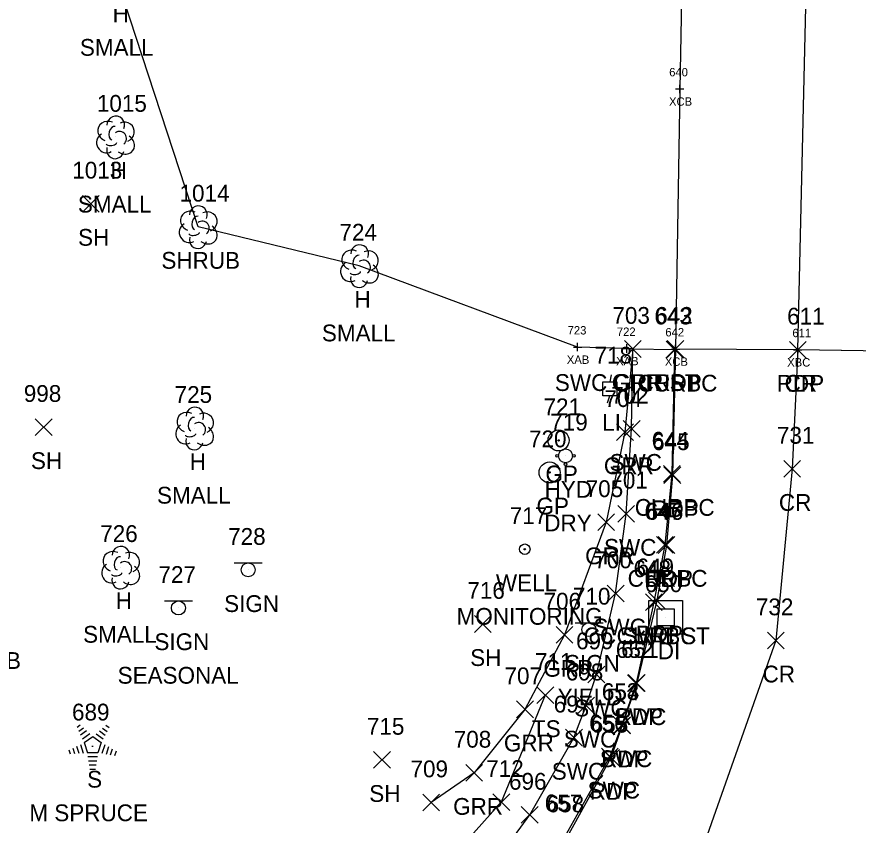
# Model space of a CAD drawing. Extents: x 1715662 to 1717487, y 887396 to 890004.
# Drawn here: x 1716519.9 to 1716620, y 888303 to 888399.3 of the extents above; entities that cross this region are included whole.
import ezdxf

# ---------------------------------------------------------------- set-up
doc = ezdxf.new("R2010")
doc.units = 0
for name, color, linetype in [('B_A', 7, 'Continuous'), ('B_I', 7, 'Continuous'), ('B_TIC', 7, 'Continuous'), ('BDC', 7, 'Continuous'), ('BELB', 7, 'Continuous'), ('BSUBM', 7, 'Continuous'), ('D_A', 7, 'Continuous'), ('D_I', 7, 'Continuous'), ('DS', 7, 'Continuous'), ('L_A', 7, 'Continuous'), ('L_C', 7, 'Continuous'), ('L_I', 7, 'Continuous'), ('L_TIC', 7, 'Continuous'), ('LELB', 7, 'Continuous'), ('LSH', 7, 'Continuous'), ('LSOGP', 7, 'Continuous'), ('LTC', 7, 'Continuous'), ('LTD', 7, 'Continuous'), ('P_A', 7, 'Continuous'), ('P_I', 7, 'Continuous'), ('P_TIC', 7, 'Continuous'), ('PET', 7, 'Continuous'), ('PRC', 7, 'Continuous'), ('R_A', 7, 'Continuous'), ('R_I', 7, 'Continuous'), ('R_TIC', 7, 'Continuous'), ('RC', 7, 'Continuous'), ('RGP', 7, 'Continuous'), ('RGR', 7, 'Continuous'), ('RSW', 7, 'Continuous'), ('S_A', 7, 'Continuous'), ('S_C', 7, 'Continuous'), ('S_I', 7, 'Continuous'), ('SSGN', 7, 'Continuous'), ('U_A', 7, 'Continuous'), ('U_C', 7, 'Continuous'), ('U_I', 7, 'Continuous'), ('ULP', 7, 'Continuous'), ('UWFH', 7, 'Continuous'), ('UWW', 7, 'Continuous')]:
    doc.layers.add(name, color=color, linetype=linetype)

msp = doc.modelspace()

# ---------------------------------------------------------------- linework, layer by layer
at = {"layer": 'B_TIC'}
for p, q in [((1716598.79, 888390.75), (1716598.87, 888390.75)), ((1716586.64, 888360), (1716586.71, 888360)), ((1716592.5, 888359.83), (1716592.58, 888359.83)), ((1716598.29, 888359.77), (1716598.37, 888359.77)), ((1716612.85, 888359.68), (1716612.93, 888359.68))]:
    msp.add_line(p, q, dxfattribs=at)
for points in [[(1716598.29, 888390.75), (1716599.29, 888390.75)], [(1716598.79, 888390.25), (1716598.79, 888391.25)], [(1716586.63, 888359.5), (1716586.63, 888360.5)], [(1716592.5, 888359.33), (1716592.5, 888360.33)], [(1716598.29, 888359.27), (1716598.29, 888360.27)], [(1716586.13, 888360), (1716587.13, 888360)], [(1716592, 888359.83), (1716593, 888359.83)], [(1716597.79, 888359.77), (1716598.79, 888359.77)], [(1716612.35, 888359.68), (1716613.35, 888359.68)], [(1716612.85, 888359.18), (1716612.85, 888360.18)]]:
    msp.add_lwpolyline(points, dxfattribs=at)
at = {"layer": 'BDC'}
msp.add_lwpolyline([(1716604.08, 888679.35), (1716603.37, 888635.79), (1716602.62, 888599.38), (1716601.7, 888551.65), (1716601.06, 888519.67), (1716600.26, 888472.39), (1716599.73, 888439.67), (1716598.79, 888390.75), (1716598.29, 888359.77)], dxfattribs=at)
at = {"layer": 'BELB'}
msp.add_lwpolyline([(1716612.85, 888359.68), (1716613.89, 888403.99), (1716614.37, 888439.47), (1716614.94, 888487.77), (1716615.4, 888519.38), (1716616.36, 888571.29), (1716616.55, 888599.24), (1716617.56, 888647.27), (1716618.08, 888679.12)], dxfattribs=at)
at = {"layer": 'BSUBM'}
msp.add_lwpolyline([(1716592.5, 888359.83), (1716586.63, 888360)], dxfattribs=at)
at = {"layer": 'DS'}
for p, q in [((1716595.12, 888329.81), (1716599.12, 888329.81)), ((1716595.12, 888325.81), (1716595.12, 888329.81)), ((1716599.12, 888329.81), (1716599.12, 888325.81)), ((1716596.12, 888326.81), (1716596.12, 888328.81)), ((1716596.12, 888328.81), (1716598.12, 888328.81)), ((1716598.12, 888328.81), (1716598.12, 888326.81)), ((1716597.12, 888327.81), (1716597.12, 888327.81)), ((1716597.12, 888327.81), (1716597.12, 888327.81)), ((1716598.12, 888326.81), (1716596.12, 888326.81)), ((1716599.12, 888325.81), (1716595.12, 888325.81))]:
    msp.add_line(p, q, dxfattribs=at)
at = {"layer": 'L_TIC'}
for points in [[(1716527.68, 888376.07), (1716529.68, 888378.07)], [(1716529.68, 888376.07), (1716527.68, 888378.07)], [(1716522.06, 888349.47), (1716524.06, 888351.47)], [(1716524.06, 888349.47), (1716522.06, 888351.47)], [(1716574.36, 888326.01), (1716576.36, 888328.01)], [(1716576.36, 888326.01), (1716574.36, 888328.01)], [(1716581.79, 888317.54), (1716583.79, 888319.54)], [(1716583.79, 888317.54), (1716581.79, 888319.54)], [(1716562.35, 888309.82), (1716564.35, 888311.82)], [(1716564.35, 888309.82), (1716562.35, 888311.82)], [(1716576.55, 888304.79), (1716578.55, 888306.79)], [(1716578.55, 888304.79), (1716576.55, 888306.79)]]:
    msp.add_lwpolyline(points, dxfattribs=at)
at = {"layer": 'LELB'}
msp.add_lwpolyline([(1716582.79, 888318.54), (1716577.55, 888305.79), (1716566.96, 888293.94), (1716554.51, 888282.62)], dxfattribs=at)
at = {"layer": 'LSH'}
msp.add_line((1716541.45, 888374.33), (1716541.45, 888374.33), dxfattribs=at)
msp.add_line((1716541.45, 888374.33), (1716541.45, 888374.33), dxfattribs=at)
msp.add_arc((1716541.49, 888375.77), 1.05, 335.5272, 180.9563, dxfattribs=at)
for centre, major_axis, ratio, start_param, end_param in [((1716540.65, 888375), (1.21, -0.51), 0.895232, 1.570796, 4.712389), ((1716542.49, 888374.92), (-1.14, -0.48), 0.949671, 1.570796, 4.712389), ((1716541.24, 888374.79), (-0.208, -0.792), 0.645439, 3.141593, 6.283185), ((1716540.36, 888373.63), (0.58, -1.04), 0.959034, 3.141593, 6.283185), ((1716541.95, 888374.17), (-0.5, 0.667), 0.989748, 3.141593, 6.283185), ((1716542.45, 888373.5), (-1.09, 0.79), 0.841452, 1.570796, 4.712389), ((1716540.99, 888373.58), (-0.625, -0.083), 0.423636, 0, 3.141593), ((1716541.45, 888372.83), (0.26, 1.06), 0.942809, 1.570796, 4.712389)]:
    msp.add_ellipse(centre, major_axis=major_axis, ratio=ratio, start_param=start_param, end_param=end_param, dxfattribs=at)
at = {"layer": 'LSOGP'}
msp.add_lwpolyline([(1716620.62, 888359.57), (1716612.85, 888359.69), (1716605.57, 888359.73), (1716598.29, 888359.77), (1716598.19, 888359.69), (1716593.22, 888359.76), (1716592.5, 888359.83), (1716591.03, 888359.87), (1716589.57, 888359.91), (1716588.1, 888359.95), (1716586.63, 888359.99), (1716560.64, 888369.69), (1716541.45, 888374.33), (1716531.84, 888403.7)], dxfattribs=at)
at = {"layer": 'LTC'}
for p, q in [((1716527.05, 888314.73), (1716527.4, 888314.99)), ((1716527.26, 888314.26), (1716527.79, 888314.65)), ((1716527.47, 888313.8), (1716528.17, 888314.31)), ((1716529.71, 888314.27), (1716530.39, 888313.78)), ((1716530.08, 888314.62), (1716530.63, 888314.22)), ((1716530.45, 888314.97), (1716530.87, 888314.67)), ((1716527.68, 888313.33), (1716528.56, 888313.97)), ((1716527.9, 888312.88), (1716528.91, 888313.61)), ((1716528.91, 888313.61), (1716529.91, 888312.89)), ((1716529.33, 888313.93), (1716530.14, 888313.34)), ((1716526.54, 888312.23), (1716526.75, 888311.57)), ((1716526.99, 888312.44), (1716527.26, 888311.61)), ((1716527.45, 888312.66), (1716527.78, 888311.64)), ((1716527.9, 888312.88), (1716528.29, 888311.68)), ((1716529.91, 888312.89), (1716529.52, 888311.68)), ((1716530.35, 888312.62), (1716530.01, 888311.58)), ((1716530.79, 888312.37), (1716530.51, 888311.48)), ((1716526.08, 888312.01), (1716526.23, 888311.54)), ((1716529.52, 888311.68), (1716528.29, 888311.68)), ((1716529.48, 888311.18), (1716528.34, 888311.18)), ((1716531.24, 888312.12), (1716531, 888311.39)), ((1716531.68, 888311.87), (1716531.5, 888311.29)), ((1716529.4, 888310.68), (1716528.41, 888310.68)), ((1716529.31, 888310.18), (1716528.48, 888310.18)), ((1716529.23, 888309.68), (1716528.56, 888309.68))]:
    msp.add_line(p, q, dxfattribs=at)
at = {"layer": 'LTD'}
for p, q in [((1716531.6, 888385.03), (1716531.6, 888385.03)), ((1716531.6, 888385.03), (1716531.6, 888385.03)), ((1716560.64, 888369.68), (1716560.64, 888369.68)), ((1716560.64, 888369.68), (1716560.64, 888369.68)), ((1716541.02, 888350.35), (1716541.02, 888350.35)), ((1716541.02, 888350.35), (1716541.02, 888350.35)), ((1716532.22, 888333.78), (1716532.22, 888333.78)), ((1716532.22, 888333.78), (1716532.22, 888333.78))]:
    msp.add_line(p, q, dxfattribs=at)
for centre in [(1716531.65, 888386.46), (1716560.69, 888371.12), (1716541.07, 888351.79), (1716532.26, 888335.21)]:
    msp.add_arc(centre, 1.05, 335.5272, 180.9563, dxfattribs=at)
for centre, major_axis, ratio, start_param, end_param in [((1716530.81, 888385.69), (1.21, -0.51), 0.895232, 1.570796, 4.712389), ((1716531.39, 888385.49), (-0.208, -0.792), 0.645439, 3.141593, 6.283185), ((1716532.64, 888385.61), (-1.14, -0.48), 0.949671, 1.570796, 4.712389), ((1716530.52, 888384.32), (0.58, -1.04), 0.959034, 3.141593, 6.283185), ((1716532.1, 888384.86), (-0.5, 0.667), 0.989748, 3.141593, 6.283185), ((1716531.14, 888384.28), (-0.625, -0.083), 0.423636, 0, 3.141593), ((1716532.6, 888384.19), (-1.09, 0.79), 0.841452, 1.570796, 4.712389), ((1716531.6, 888383.53), (0.26, 1.06), 0.942809, 1.570796, 4.712389), ((1716559.85, 888370.35), (1.21, -0.51), 0.895232, 1.570796, 4.712389), ((1716561.68, 888370.27), (-1.14, -0.48), 0.949671, 1.570796, 4.712389), ((1716560.43, 888370.14), (-0.208, -0.792), 0.645439, 3.141593, 6.283185), ((1716561.14, 888369.52), (-0.5, 0.667), 0.989748, 3.141593, 6.283185), ((1716559.56, 888368.98), (0.58, -1.04), 0.959034, 3.141593, 6.283185), ((1716561.64, 888368.85), (-1.09, 0.79), 0.841452, 1.570796, 4.712389), ((1716560.64, 888368.18), (0.26, 1.06), 0.942809, 1.570796, 4.712389), ((1716560.18, 888368.93), (-0.625, -0.083), 0.423636, 0, 3.141593), ((1716540.23, 888351.02), (1.21, -0.51), 0.895232, 1.570796, 4.712389), ((1716542.06, 888350.94), (-1.14, -0.48), 0.949671, 1.570796, 4.712389), ((1716540.81, 888350.81), (-0.208, -0.792), 0.645439, 3.141593, 6.283185), ((1716539.94, 888349.64), (0.58, -1.04), 0.959034, 3.141593, 6.283185), ((1716541.52, 888350.18), (-0.5, 0.667), 0.989748, 3.141593, 6.283185), ((1716542.02, 888349.52), (-1.09, 0.79), 0.841452, 1.570796, 4.712389), ((1716540.56, 888349.6), (-0.625, -0.083), 0.423636, 0, 3.141593), ((1716541.02, 888348.85), (0.26, 1.06), 0.942809, 1.570796, 4.712389), ((1716531.42, 888334.44), (1.21, -0.51), 0.895232, 1.570796, 4.712389), ((1716533.26, 888334.36), (-1.14, -0.48), 0.949671, 1.570796, 4.712389), ((1716532.01, 888334.24), (-0.208, -0.792), 0.645439, 3.141593, 6.283185), ((1716532.72, 888333.61), (-0.5, 0.667), 0.989748, 3.141593, 6.283185), ((1716531.13, 888333.07), (0.58, -1.04), 0.959034, 3.141593, 6.283185), ((1716533.22, 888332.94), (-1.09, 0.79), 0.841452, 1.570796, 4.712389), ((1716532.22, 888332.28), (0.26, 1.06), 0.942809, 1.570796, 4.712389), ((1716531.76, 888333.03), (-0.625, -0.083), 0.423636, 0, 3.141593)]:
    msp.add_ellipse(centre, major_axis=major_axis, ratio=ratio, start_param=start_param, end_param=end_param, dxfattribs=at)
at = {"layer": 'P_TIC'}
for points in [[(1716597.29, 888358.77), (1716599.29, 888360.77)], [(1716599.29, 888358.77), (1716597.29, 888360.77)], [(1716611.85, 888358.68), (1716613.85, 888360.68)], [(1716613.85, 888358.68), (1716611.85, 888360.68)], [(1716611.85, 888358.68), (1716613.85, 888360.68)], [(1716613.85, 888358.68), (1716611.85, 888360.68)], [(1716611.17, 888344.49), (1716613.17, 888346.49)], [(1716613.17, 888344.49), (1716611.17, 888346.49)], [(1716596.92, 888343.73), (1716598.92, 888345.73)], [(1716598.92, 888343.73), (1716596.92, 888345.73)], [(1716596.23, 888335.42), (1716598.23, 888337.42)], [(1716598.23, 888335.42), (1716596.23, 888337.42)], [(1716595.07, 888328.81), (1716597.07, 888330.81)], [(1716597.07, 888328.81), (1716595.07, 888330.81)], [(1716609.23, 888324.05), (1716611.23, 888326.05)], [(1716611.23, 888324.05), (1716609.23, 888326.05)], [(1716592.67, 888318.98), (1716594.67, 888320.98)], [(1716594.67, 888318.98), (1716592.67, 888320.98)], [(1716590.95, 888313.93), (1716592.95, 888315.93)], [(1716592.95, 888313.93), (1716590.95, 888315.93)], [(1716589.61, 888310.07), (1716591.61, 888312.07)], [(1716591.61, 888310.07), (1716589.61, 888312.07)]]:
    msp.add_lwpolyline(points, dxfattribs=at)
at = {"layer": 'PET'}
msp.add_lwpolyline([(1716628.39, 888359.45), (1716612.85, 888359.68), (1716598.29, 888359.77), (1716597.92, 888344.73), (1716597.23, 888336.42), (1716596.07, 888329.81), (1716593.67, 888319.98), (1716591.95, 888314.93), (1716590.61, 888311.07), (1716585.36, 888301.58), (1716581.39, 888295.5), (1716577.87, 888290.94), (1716571.59, 888284.6), (1716564.54, 888278.49), (1716556.55, 888272.63), (1716556.55, 888272.64), (1716548.02, 888268), (1716535.59, 888262.66), (1716527, 888260.73), (1716516.57, 888259.25)], dxfattribs=at)
at = {"layer": 'PRC'}
msp.add_lwpolyline([(1716612.85, 888359.68), (1716612.17, 888345.49), (1716610.23, 888325.05), (1716599.91, 888295.77), (1716584.78, 888274.26), (1716560.31, 888253.42), (1716535.28, 888241.32), (1716471.98, 888238.42), (1716446.91, 888240.45), (1716423.44, 888242.23), (1716395.99, 888243.46), (1716360.07, 888243.38), (1716329.01, 888242.88), (1716285.79, 888240.52), (1716253.17, 888237.3), (1716220.47, 888232.04), (1716184.13, 888222.3), (1716155.75, 888211.83), (1716125.79, 888199.82), (1716096.66, 888186.57)], dxfattribs=at)
at = {"layer": 'R_TIC'}
for points in [[(1716592.22, 888358.77), (1716594.22, 888360.77)], [(1716594.22, 888358.77), (1716592.22, 888360.77)], [(1716592.22, 888358.77), (1716594.22, 888360.77)], [(1716594.22, 888358.77), (1716592.22, 888360.77)], [(1716597.19, 888358.7), (1716599.19, 888360.7)], [(1716599.19, 888358.7), (1716597.19, 888360.7)], [(1716592.07, 888349.26), (1716594.07, 888351.26)], [(1716594.07, 888349.26), (1716592.07, 888351.26)], [(1716591.27, 888348.86), (1716593.27, 888350.86)], [(1716593.27, 888348.86), (1716591.27, 888350.86)], [(1716596.86, 888343.9), (1716598.86, 888345.9)], [(1716598.86, 888343.9), (1716596.86, 888345.9)], [(1716591.41, 888339.14), (1716593.41, 888341.14)], [(1716593.41, 888339.14), (1716591.41, 888341.14)], [(1716589.04, 888338.13), (1716591.04, 888340.13)], [(1716591.04, 888338.13), (1716589.04, 888340.13)], [(1716596.01, 888335.45), (1716598.01, 888337.45)], [(1716598.01, 888335.45), (1716596.01, 888337.45)], [(1716590.16, 888329.65), (1716592.16, 888331.65)], [(1716592.16, 888329.65), (1716590.16, 888331.65)], [(1716594.7, 888328.6), (1716596.7, 888330.6)], [(1716596.7, 888328.6), (1716594.7, 888330.6)], [(1716594.7, 888328.6), (1716596.7, 888330.6)], [(1716596.7, 888328.6), (1716594.7, 888330.6)], [(1716584.07, 888324.73), (1716586.07, 888326.73)], [(1716586.07, 888324.73), (1716584.07, 888326.73)], [(1716587.87, 888320), (1716589.87, 888322)], [(1716589.87, 888320), (1716587.87, 888322)], [(1716592.59, 888318.97), (1716594.59, 888320.97)], [(1716594.59, 888318.97), (1716592.59, 888320.97)], [(1716586.64, 888316.29), (1716588.64, 888318.29)], [(1716588.64, 888316.29), (1716586.64, 888318.29)], [(1716579.37, 888315.84), (1716581.37, 888317.84)], [(1716581.37, 888315.84), (1716579.37, 888317.84)], [(1716590.92, 888313.96), (1716592.92, 888315.96)], [(1716592.92, 888313.96), (1716590.92, 888315.96)], [(1716585.2, 888312.47), (1716587.2, 888314.47)], [(1716587.2, 888312.47), (1716585.2, 888314.47)], [(1716589.47, 888310.22), (1716591.47, 888312.22)], [(1716591.47, 888310.22), (1716589.47, 888312.22)], [(1716573.33, 888308.28), (1716575.33, 888310.28)], [(1716575.33, 888308.28), (1716573.33, 888310.28)], [(1716568.19, 888304.75), (1716570.19, 888306.75)], [(1716570.19, 888304.75), (1716568.19, 888306.75)], [(1716579.93, 888303.27), (1716581.93, 888305.27)], [(1716581.93, 888303.27), (1716579.93, 888305.27)]]:
    msp.add_lwpolyline(points, dxfattribs=at)
at = {"layer": 'RC'}
msp.add_lwpolyline([(1716598.19, 888359.7), (1716597.86, 888344.9), (1716597.01, 888336.45), (1716595.7, 888329.6)], dxfattribs=at)
at = {"layer": 'RGP'}
for p, q in [((1716584.37, 888348.88), (1716584.37, 888348.88)), ((1716583.3, 888345.06), (1716583.3, 888345.06))]:
    msp.add_line(p, q, dxfattribs=at)
for centre, radius in [((1716584.37, 888348.88), 1.25), ((1716584.37, 888348.88), 0.0833), ((1716583.3, 888345.06), 1.25), ((1716583.3, 888345.06), 0.0833)]:
    msp.add_circle(centre, radius, dxfattribs=at)
at = {"layer": 'RGR'}
msp.add_lwpolyline([(1716593.22, 888359.77), (1716592.27, 888349.86), (1716590.04, 888339.13), (1716585.07, 888325.73), (1716580.37, 888316.84), (1716574.33, 888309.28), (1716569.19, 888305.75)], dxfattribs=at)
at = {"layer": 'RSW'}
for points in [[(1716516.36, 888259.49), (1716502.56, 888259.17), (1716502.57, 888267.72), (1716516.37, 888266.92), (1716524.36, 888266.76), (1716541.04, 888270.13), (1716552.02, 888276.04), (1716564.02, 888284.68), (1716573.09, 888293.52), (1716580.93, 888304.27), (1716586.2, 888313.47), (1716587.64, 888317.29), (1716588.87, 888321), (1716591.16, 888330.65), (1716592.41, 888340.14), (1716593.07, 888350.26), (1716593.22, 888359.77)], [(1716595.7, 888329.6), (1716593.59, 888319.97), (1716591.92, 888314.96), (1716590.47, 888311.22), (1716585.13, 888301.7)]]:
    msp.add_lwpolyline(points, dxfattribs=at)
at = {"layer": 'SSGN'}
for p, q in [((1716545.76, 888334.29), (1716549.09, 888334.29)), ((1716547.41, 888333.46), (1716547.41, 888333.46)), ((1716537.47, 888329.76), (1716540.8, 888329.76)), ((1716539.11, 888328.92), (1716539.11, 888328.92)), ((1716586.34, 888327.17), (1716589.67, 888327.17)), ((1716587.98, 888326.34), (1716587.98, 888326.34))]:
    msp.add_line(p, q, dxfattribs=at)
for centre in [(1716547.41, 888333.46), (1716539.11, 888328.92), (1716587.98, 888326.34)]:
    msp.add_circle(centre, 0.833, dxfattribs=at)
at = {"layer": 'ULP'}
for p, q in [((1716590.62, 888356.69), (1716590.46, 888355.86)), ((1716589.62, 888354.19), (1716589.62, 888355.86)), ((1716589.62, 888355.86), (1716591.29, 888355.86)), ((1716591.29, 888355.86), (1716591.29, 888354.19)), ((1716590.46, 888355.03), (1716590.46, 888355.03)), ((1716591.29, 888354.19), (1716589.62, 888354.19)), ((1716590.21, 888353.36), (1716590.46, 888354.19))]:
    msp.add_line(p, q, dxfattribs=at)
at = {"layer": 'UWFH'}
msp.add_line((1716585.19, 888347.05), (1716585.19, 888347.05), dxfattribs=at)
for centre, radius in [((1716584.19, 888347.05), 0.167), ((1716585.19, 888347.05), 0.833), ((1716586.19, 888347.05), 0.167), ((1716585.19, 888346.05), 0.167)]:
    msp.add_circle(centre, radius, dxfattribs=at)
at = {"layer": 'UWW'}
for radius in [0.625, 0.0833]:
    msp.add_circle((1716580.35, 888335.92), radius, dxfattribs=at)

# ---------------------------------------------------------------- texts
at = {"layer": 'B_A'}
for s, p in [('XCB', (1716597.52, 888388.75)), ('XAB', (1716585.35, 888358)), ('XAB', (1716591.22, 888357.83)), ('XCB', (1716597.02, 888357.77)), ('XBC', (1716611.59, 888357.68))]:
    msp.add_text(s, height=1, dxfattribs=at).set_placement(p)
at = {"layer": 'B_I'}
for s, p in [('640', (1716597.54, 888392.25)), ('723', (1716585.45, 888361.5)), ('722', (1716591.31, 888361.33)), ('642', (1716597.08, 888361.27)), ('611', (1716612.21, 888361.18))]:
    msp.add_text(s, height=1, dxfattribs=at).set_placement(p)
at = {"layer": 'D_A'}
msp.add_text('DI', height=2, dxfattribs=at).set_placement((1716596.18, 888322.81))
at = {"layer": 'D_I'}
msp.add_text('650', height=2, dxfattribs=at).set_placement((1716594.63, 888330.81))
at = {"layer": 'L_A'}
for s, p in [('H', (1716531.27, 888398.7)), ('H', (1716531.03, 888380.03)), ('SH', (1716527.16, 888372.07)), ('SHRUB', (1716537.08, 888369.33)), ('H', (1716560.07, 888364.68)), ('SH', (1716521.55, 888345.47)), ('H', (1716540.45, 888345.35)), ('H', (1716531.65, 888328.78)), ('SHRUB', (1716511, 888321.66)), ('SH', (1716573.85, 888322.01)), ('TS', (1716581.2, 888313.54)), ('S', (1716528.24, 888307.52)), ('SH', (1716561.83, 888305.82))]:
    msp.add_text(s, height=2, dxfattribs=at).set_placement(p)
at = {"layer": 'L_C'}
for s, p in [('SMALL', (1716527.38, 888394.7)), ('SMALL', (1716527.14, 888376.03)), ('SMALL', (1716556.19, 888360.68)), ('SMALL', (1716536.56, 888341.35)), ('SMALL', (1716527.76, 888324.78)), ('M SPRUCE', (1716521.36, 888303.52))]:
    msp.add_text(s, height=2, dxfattribs=at).set_placement(p)
at = {"layer": 'L_I'}
for s, p in [('1015', (1716529.4, 888388.03)), ('1013', (1716526.47, 888380.07)), ('1014', (1716539.24, 888377.33)), ('724', (1716558.28, 888372.68)), ('998', (1716520.7, 888353.47)), ('725', (1716538.66, 888353.35)), ('726', (1716529.8, 888336.78)), ('716', (1716573.51, 888330.01)), ('711', (1716581.56, 888321.54)), ('689', (1716526.44, 888315.52)), ('715', (1716561.55, 888313.82)), ('712', (1716575.76, 888308.79))]:
    msp.add_text(s, height=2, dxfattribs=at).set_placement(p)
at = {"layer": 'LTC'}
msp.add_text('.', height=1.04, rotation=270, dxfattribs=at).set_placement((1716528.8, 888312.63))
at = {"layer": 'P_A'}
for s, p in [('RDP', (1716595.77, 888354.77)), ('RDP', (1716610.34, 888354.68)), ('CR', (1716611.28, 888354.68)), ('CR', (1716610.6, 888340.49)), ('RDP', (1716595.41, 888339.73)), ('RDP', (1716594.72, 888331.42)), ('RDP', (1716593.55, 888324.81)), ('CR', (1716608.66, 888320.05)), ('RDP', (1716591.16, 888314.98)), ('RDP', (1716589.43, 888309.93)), ('RDP', (1716588.09, 888306.07))]:
    msp.add_text(s, height=2, dxfattribs=at).set_placement(p)
at = {"layer": 'P_I'}
for s, p in [('642', (1716595.88, 888362.77)), ('611', (1716611.58, 888362.68)), ('611', (1716611.58, 888362.68)), ('731', (1716610.37, 888348.49)), ('645', (1716595.51, 888347.73)), ('646', (1716594.76, 888339.42)), ('649', (1716593.65, 888332.81)), ('732', (1716607.86, 888328.05)), ('651', (1716591.82, 888322.98)), ('654', (1716589.54, 888317.93)), ('655', (1716588.2, 888314.07)), ('658', (1716582.95, 888304.58))]:
    msp.add_text(s, height=2, dxfattribs=at).set_placement(p)
at = {"layer": 'R_A'}
for s, p in [('SWC GRR ST', (1716583.93, 888354.77)), ('GRR', (1716590.7, 888354.77)), ('CURBC', (1716593.77, 888354.7)), ('SWC', (1716590.43, 888345.26)), ('GRR', (1716589.76, 888344.86)), ('GP', (1716582.8, 888343.88)), ('GP', (1716581.74, 888340.06)), ('CURBC', (1716593.44, 888339.9)), ('SWC', (1716589.78, 888335.14)), ('GRR', (1716587.53, 888334.13)), ('CURBC', (1716592.59, 888331.45)), ('SWC', (1716588.52, 888325.65)), ('CC SWC ST', (1716587.36, 888324.6)), ('CURBC', (1716591.28, 888324.6)), ('GRR', (1716582.56, 888320.73)), ('SWC', (1716586.23, 888316)), ('SWC', (1716590.96, 888314.97)), ('SWC', (1716585, 888312.29)), ('GRR', (1716577.86, 888311.84)), ('SWC', (1716589.28, 888309.96)), ('SWC', (1716583.56, 888308.47)), ('SWC', (1716587.83, 888306.22)), ('GRR', (1716571.82, 888304.28))]:
    msp.add_text(s, height=2, dxfattribs=at).set_placement(p)
at = {"layer": 'R_I'}
for s, p in [('703', (1716590.78, 888362.77)), ('703', (1716590.78, 888362.77)), ('643', (1716595.78, 888362.7)), ('702', (1716590.63, 888353.26)), ('704', (1716589.83, 888352.86)), ('721', (1716582.58, 888351.88)), ('720', (1716580.85, 888348.06)), ('644', (1716595.45, 888347.9)), ('701', (1716590.54, 888343.14)), ('705', (1716587.6, 888342.13)), ('647', (1716594.6, 888339.45)), ('700', (1716588.63, 888333.65)), ('648', (1716593.29, 888332.6)), ('648', (1716593.29, 888332.6)), ('706', (1716582.58, 888328.73)), ('699', (1716586.45, 888324)), ('652', (1716591.19, 888322.97)), ('698', (1716585.23, 888320.29)), ('707', (1716577.93, 888319.84)), ('653', (1716589.51, 888317.96)), ('697', (1716583.79, 888316.47)), ('656', (1716588.01, 888314.22)), ('708', (1716571.89, 888312.28)), ('709', (1716566.74, 888308.75)), ('696', (1716578.47, 888307.27)), ('657', (1716582.72, 888304.7)), ('657', (1716582.72, 888304.7))]:
    msp.add_text(s, height=2, dxfattribs=at).set_placement(p)
at = {"layer": 'S_A'}
for p in [(1716544.55, 888328.44), (1716536.25, 888323.9), (1716585.12, 888321.32)]:
    msp.add_text('SIGN', height=2, dxfattribs=at).set_placement(p)
at = {"layer": 'S_C'}
for s, p in [('SEASONAL', (1716531.87, 888319.9)), ('YIELD', (1716584.26, 888317.32))]:
    msp.add_text(s, height=2, dxfattribs=at).set_placement(p)
at = {"layer": 'S_I'}
for s, p in [('728', (1716545.03, 888336.44)), ('727', (1716536.73, 888331.9)), ('710', (1716586.08, 888329.32))]:
    msp.add_text(s, height=2, dxfattribs=at).set_placement(p)
at = {"layer": 'U_A'}
for s, p in [('LI', (1716589.56, 888350.03)), ('HYD', (1716582.71, 888342.05)), ('WELL', (1716576.91, 888330.92))]:
    msp.add_text(s, height=2, dxfattribs=at).set_placement(p)
at = {"layer": 'U_C'}
for s, p in [('DRY', (1716582.67, 888338.05)), ('MONITORING', (1716572.23, 888326.92))]:
    msp.add_text(s, height=2, dxfattribs=at).set_placement(p)
at = {"layer": 'U_I'}
for s, p in [('718', (1716588.66, 888358.03)), ('719', (1716583.38, 888350.05)), ('717', (1716578.55, 888338.92))]:
    msp.add_text(s, height=2, dxfattribs=at).set_placement(p)

doc.saveas('drawing.dxf')
